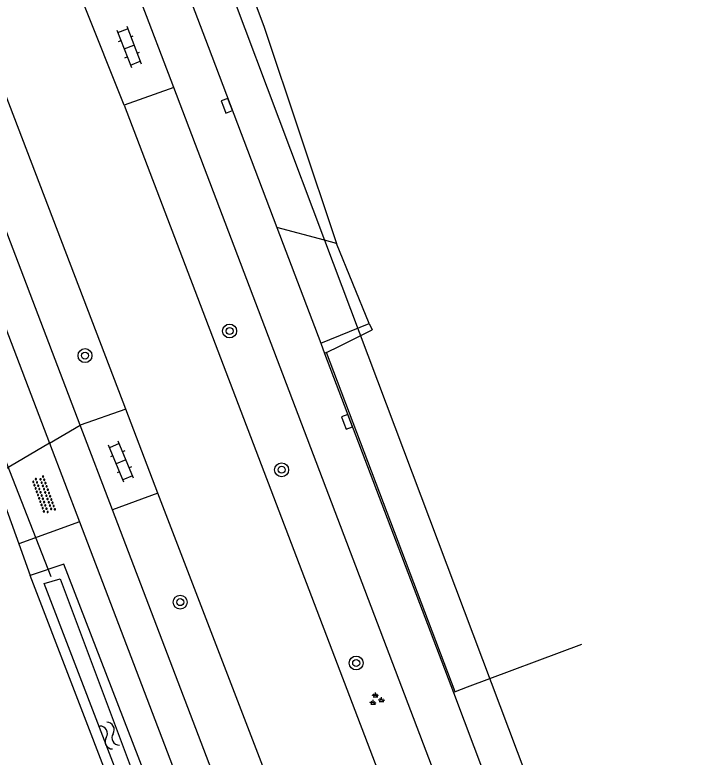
# Model space of a CAD drawing. Extents: x 134297 to 137000, y 403500 to 406000.
# Drawn here: x 136280.39 to 136319.77, y 404352.6 to 404395.18 of the extents above; entities that cross this region are included whole.
import ezdxf

# ---------------------------------------------------------------- set-up
doc = ezdxf.new("R2010")
doc.units = 0
for name, color, linetype in [('gg-afsc-hekwerk', 7, 'Continuous'), ('gg-knt-verharding', 7, 'Continuous'), ('gg-kntw-bovenkant insteek waterloop', 7, 'Continuous'), ('gg-kntw-waterlijn', 7, 'Continuous'), ('gg-kwrk-duiker nz buis', 7, 'Continuous'), ('gt-grn-groengrens', 7, 'Continuous'), ('gt-grn-vlakafsluiter', 7, 'Continuous'), ('gt-grn-weggrens', 7, 'Continuous'), ('gt-symb-boom', 7, 'Continuous'), ('gt-symb-groenvak', 7, 'Continuous'), ('gt-symb-klinker verharding', 7, 'Continuous'), ('gt-symb-kolk', 7, 'Continuous'), ('gt-symb-overige verharding', 7, 'Continuous'), ('gt-symb-watersymbool', 7, 'Continuous')]:
    doc.layers.add(name, color=color, linetype=linetype)

# ---------------------------------------------------------------- blocks, each defined once
blk = doc.blocks.new('gt0-BOOM')
at = {"layer": 'gt-symb-boom'}
for radius in [0.4, 0.2]:
    blk.add_circle((0, 0), radius, dxfattribs=at)
blk = doc.blocks.new('gt0-KOLK')
at = {"layer": 'gt-symb-kolk'}
blk.add_lwpolyline([(0, 0), (0.375, 0), (0.375, 0.4), (-0.375, 0.4), (-0.375, 0), (0, 0)], dxfattribs=at)
blk = doc.blocks.new('gt0-GRVAK')
at = {"layer": 'gt-symb-groenvak'}
for p, q in [((-0.11, 0.189), (-0.228, 0.24)), ((-0.182, 0.153), (0.088, 0.153)), ((-0.091, 0.211), (-0.156, 0.322)), ((-0.047, 0.214), (-0.047, 0.393)), ((-0.004, 0.211), (0.061, 0.322)), ((0.015, 0.189), (0.133, 0.24)), ((0.262, -0.052), (0.197, 0.059)), ((0.305, -0.049), (0.305, 0.13)), ((0.349, -0.052), (0.414, 0.059)), ((-0.245, -0.228), (-0.363, -0.177)), ((-0.318, -0.264), (-0.047, -0.264)), ((-0.226, -0.206), (-0.291, -0.095)), ((-0.183, -0.203), (-0.183, -0.024)), ((-0.139, -0.206), (-0.074, -0.095)), ((-0.12, -0.228), (-0.002, -0.177)), ((0.243, -0.074), (0.125, -0.023)), ((0.17, -0.11), (0.441, -0.11)), ((0.368, -0.074), (0.486, -0.023))]:
    blk.add_line(p, q, dxfattribs=at)
blk = doc.blocks.new('gt0-KL1')
at = {"layer": 'gt-symb-klinker verharding'}
for p, q in [((-0.5, 0.3), (-0.5, 0.45)), ((0.5, 0.3), (0.5, 0.45)), ((-1.15, 0.3), (1.15, 0.3)), ((-1, -0.3), (-1, 0.3)), ((0, -0.3), (0, 0.3)), ((1, -0.3), (1, 0.3)), ((-1.15, -0.3), (1.15, -0.3)), ((-0.5, -0.45), (-0.5, -0.3)), ((0.5, -0.45), (0.5, -0.3))]:
    blk.add_line(p, q, dxfattribs=at)
blk = doc.blocks.new('gt0-OVH')
at = {"layer": 'gt-symb-overige verharding'}
for points in [[(-0.972, 0.298), (-0.967, 0.308), (-0.965, 0.319), (-0.966, 0.33), (-0.971, 0.34), (-0.978, 0.348), (-0.988, 0.353), (-0.999, 0.355), (-1.01, 0.354), (-1.02, 0.349), (-1.028, 0.342), (-1.033, 0.332), (-1.035, 0.321), (-1.034, 0.31), (-1.029, 0.3), (-1.022, 0.292), (-1.012, 0.287), (-1.001, 0.285), (-0.99, 0.286), (-0.98, 0.291)], [(-0.872, 0.106), (-0.867, 0.116), (-0.865, 0.126), (-0.866, 0.137), (-0.871, 0.147), (-0.878, 0.156), (-0.888, 0.161), (-0.899, 0.163), (-0.91, 0.162), (-0.92, 0.157), (-0.928, 0.15), (-0.933, 0.14), (-0.935, 0.129), (-0.934, 0.118), (-0.929, 0.108), (-0.922, 0.1), (-0.912, 0.095), (-0.901, 0.092), (-0.89, 0.094), (-0.88, 0.098)], [(-0.772, 0.298), (-0.767, 0.308), (-0.765, 0.319), (-0.766, 0.33), (-0.771, 0.34), (-0.778, 0.348), (-0.788, 0.353), (-0.799, 0.355), (-0.81, 0.354), (-0.82, 0.349), (-0.828, 0.342), (-0.833, 0.332), (-0.835, 0.321), (-0.834, 0.31), (-0.829, 0.3), (-0.822, 0.292), (-0.812, 0.287), (-0.801, 0.285), (-0.79, 0.286), (-0.78, 0.291)], [(-0.672, 0.106), (-0.667, 0.116), (-0.665, 0.126), (-0.666, 0.137), (-0.671, 0.147), (-0.678, 0.156), (-0.688, 0.161), (-0.699, 0.163), (-0.71, 0.162), (-0.72, 0.157), (-0.728, 0.15), (-0.733, 0.14), (-0.735, 0.129), (-0.734, 0.118), (-0.729, 0.108), (-0.722, 0.1), (-0.712, 0.095), (-0.701, 0.092), (-0.69, 0.094), (-0.68, 0.098)], [(-0.572, 0.298), (-0.567, 0.308), (-0.565, 0.319), (-0.566, 0.33), (-0.571, 0.34), (-0.578, 0.348), (-0.588, 0.353), (-0.599, 0.355), (-0.61, 0.354), (-0.62, 0.349), (-0.628, 0.342), (-0.633, 0.332), (-0.635, 0.321), (-0.634, 0.31), (-0.629, 0.3), (-0.622, 0.292), (-0.612, 0.287), (-0.601, 0.285), (-0.59, 0.286), (-0.58, 0.291)], [(-0.472, 0.106), (-0.467, 0.116), (-0.465, 0.126), (-0.466, 0.137), (-0.471, 0.147), (-0.478, 0.156), (-0.488, 0.161), (-0.499, 0.163), (-0.51, 0.162), (-0.52, 0.157), (-0.528, 0.15), (-0.533, 0.14), (-0.535, 0.129), (-0.534, 0.118), (-0.529, 0.108), (-0.522, 0.1), (-0.512, 0.095), (-0.501, 0.092), (-0.49, 0.094), (-0.48, 0.098)], [(-0.372, 0.298), (-0.367, 0.308), (-0.365, 0.319), (-0.366, 0.33), (-0.371, 0.34), (-0.378, 0.348), (-0.388, 0.353), (-0.399, 0.355), (-0.41, 0.354), (-0.42, 0.349), (-0.428, 0.342), (-0.433, 0.332), (-0.435, 0.321), (-0.434, 0.31), (-0.429, 0.3), (-0.422, 0.292), (-0.412, 0.287), (-0.401, 0.285), (-0.39, 0.286), (-0.38, 0.291)], [(-0.272, 0.106), (-0.267, 0.116), (-0.265, 0.126), (-0.266, 0.137), (-0.271, 0.147), (-0.278, 0.156), (-0.288, 0.161), (-0.299, 0.163), (-0.31, 0.162), (-0.32, 0.157), (-0.328, 0.15), (-0.333, 0.14), (-0.335, 0.129), (-0.334, 0.118), (-0.329, 0.108), (-0.322, 0.1), (-0.312, 0.095), (-0.301, 0.092), (-0.29, 0.094), (-0.28, 0.098)], [(-0.172, 0.298), (-0.167, 0.308), (-0.165, 0.319), (-0.166, 0.33), (-0.171, 0.34), (-0.178, 0.348), (-0.188, 0.353), (-0.199, 0.355), (-0.21, 0.354), (-0.22, 0.349), (-0.228, 0.342), (-0.233, 0.332), (-0.235, 0.321), (-0.234, 0.31), (-0.229, 0.3), (-0.222, 0.292), (-0.212, 0.287), (-0.201, 0.285), (-0.19, 0.286), (-0.18, 0.291)], [(-0.072, 0.106), (-0.067, 0.116), (-0.065, 0.126), (-0.066, 0.137), (-0.071, 0.147), (-0.078, 0.156), (-0.088, 0.161), (-0.099, 0.163), (-0.11, 0.162), (-0.12, 0.157), (-0.128, 0.15), (-0.133, 0.14), (-0.135, 0.129), (-0.134, 0.118), (-0.129, 0.108), (-0.122, 0.1), (-0.112, 0.095), (-0.101, 0.092), (-0.09, 0.094), (-0.08, 0.098)], [(0.028, 0.298), (0.033, 0.308), (0.035, 0.319), (0.034, 0.33), (0.029, 0.34), (0.022, 0.348), (0.012, 0.353), (0.001, 0.355), (-0.01, 0.354), (-0.02, 0.349), (-0.028, 0.342), (-0.033, 0.332), (-0.035, 0.321), (-0.034, 0.31), (-0.029, 0.3), (-0.022, 0.292), (-0.012, 0.287), (-0.001, 0.285), (0.01, 0.286), (0.02, 0.291)], [(0.128, 0.106), (0.133, 0.116), (0.135, 0.126), (0.134, 0.137), (0.129, 0.147), (0.122, 0.156), (0.112, 0.161), (0.101, 0.163), (0.09, 0.162), (0.08, 0.157), (0.072, 0.15), (0.067, 0.14), (0.065, 0.129), (0.066, 0.118), (0.071, 0.108), (0.078, 0.1), (0.088, 0.095), (0.099, 0.092), (0.11, 0.094), (0.12, 0.098)], [(0.228, 0.298), (0.233, 0.308), (0.235, 0.319), (0.234, 0.33), (0.229, 0.34), (0.222, 0.348), (0.212, 0.353), (0.201, 0.355), (0.19, 0.354), (0.18, 0.349), (0.172, 0.342), (0.167, 0.332), (0.165, 0.321), (0.166, 0.31), (0.171, 0.3), (0.178, 0.292), (0.188, 0.287), (0.199, 0.285), (0.21, 0.286), (0.22, 0.291)], [(0.328, 0.106), (0.333, 0.116), (0.335, 0.126), (0.334, 0.137), (0.329, 0.147), (0.322, 0.156), (0.312, 0.161), (0.301, 0.163), (0.29, 0.162), (0.28, 0.157), (0.272, 0.15), (0.267, 0.14), (0.265, 0.129), (0.266, 0.118), (0.271, 0.108), (0.278, 0.1), (0.288, 0.095), (0.299, 0.092), (0.31, 0.094), (0.32, 0.098)], [(0.428, 0.298), (0.433, 0.308), (0.435, 0.319), (0.434, 0.33), (0.429, 0.34), (0.422, 0.348), (0.412, 0.353), (0.401, 0.355), (0.39, 0.354), (0.38, 0.349), (0.372, 0.342), (0.367, 0.332), (0.365, 0.321), (0.366, 0.31), (0.371, 0.3), (0.378, 0.292), (0.388, 0.287), (0.399, 0.285), (0.41, 0.286), (0.42, 0.291)], [(0.528, 0.106), (0.533, 0.116), (0.535, 0.126), (0.534, 0.137), (0.529, 0.147), (0.522, 0.156), (0.512, 0.161), (0.501, 0.163), (0.49, 0.162), (0.48, 0.157), (0.472, 0.15), (0.467, 0.14), (0.465, 0.129), (0.466, 0.118), (0.471, 0.108), (0.478, 0.1), (0.488, 0.095), (0.499, 0.092), (0.51, 0.094), (0.52, 0.098)], [(0.628, 0.298), (0.633, 0.308), (0.635, 0.319), (0.634, 0.33), (0.629, 0.34), (0.622, 0.348), (0.612, 0.353), (0.601, 0.355), (0.59, 0.354), (0.58, 0.349), (0.572, 0.342), (0.567, 0.332), (0.565, 0.321), (0.566, 0.31), (0.571, 0.3), (0.578, 0.292), (0.588, 0.287), (0.599, 0.285), (0.61, 0.286), (0.62, 0.291)], [(0.728, 0.106), (0.733, 0.116), (0.735, 0.126), (0.734, 0.137), (0.729, 0.147), (0.722, 0.156), (0.712, 0.161), (0.701, 0.163), (0.69, 0.162), (0.68, 0.157), (0.672, 0.15), (0.667, 0.14), (0.665, 0.129), (0.666, 0.118), (0.671, 0.108), (0.678, 0.1), (0.688, 0.095), (0.699, 0.092), (0.71, 0.094), (0.72, 0.098)], [(0.828, 0.298), (0.833, 0.308), (0.835, 0.319), (0.834, 0.33), (0.829, 0.34), (0.822, 0.348), (0.812, 0.353), (0.801, 0.355), (0.79, 0.354), (0.78, 0.349), (0.772, 0.342), (0.767, 0.332), (0.765, 0.321), (0.766, 0.31), (0.771, 0.3), (0.778, 0.292), (0.788, 0.287), (0.799, 0.285), (0.81, 0.286), (0.82, 0.291)], [(0.928, 0.106), (0.933, 0.116), (0.935, 0.126), (0.934, 0.137), (0.929, 0.147), (0.922, 0.156), (0.912, 0.161), (0.901, 0.163), (0.89, 0.162), (0.88, 0.157), (0.872, 0.15), (0.867, 0.14), (0.865, 0.129), (0.866, 0.118), (0.871, 0.108), (0.878, 0.1), (0.888, 0.095), (0.899, 0.092), (0.91, 0.094), (0.92, 0.098)], [(1.028, 0.298), (1.033, 0.308), (1.035, 0.319), (1.034, 0.33), (1.029, 0.34), (1.022, 0.348), (1.012, 0.353), (1.001, 0.355), (0.99, 0.354), (0.98, 0.349), (0.972, 0.342), (0.967, 0.332), (0.965, 0.321), (0.966, 0.31), (0.971, 0.3), (0.978, 0.292), (0.988, 0.287), (0.999, 0.285), (1.01, 0.286), (1.02, 0.291)], [(-0.972, -0.142), (-0.967, -0.132), (-0.965, -0.121), (-0.966, -0.11), (-0.971, -0.1), (-0.978, -0.092), (-0.988, -0.087), (-0.999, -0.085), (-1.01, -0.086), (-1.02, -0.091), (-1.028, -0.098), (-1.033, -0.108), (-1.035, -0.119), (-1.034, -0.13), (-1.029, -0.14), (-1.022, -0.148), (-1.012, -0.153), (-1.001, -0.155), (-0.99, -0.154), (-0.98, -0.149)], [(-0.872, -0.334), (-0.867, -0.324), (-0.865, -0.314), (-0.866, -0.303), (-0.871, -0.293), (-0.878, -0.284), (-0.888, -0.279), (-0.899, -0.277), (-0.91, -0.278), (-0.92, -0.283), (-0.928, -0.29), (-0.933, -0.3), (-0.935, -0.311), (-0.934, -0.322), (-0.929, -0.332), (-0.922, -0.34), (-0.912, -0.345), (-0.901, -0.348), (-0.89, -0.346), (-0.88, -0.342)], [(-0.772, -0.142), (-0.767, -0.132), (-0.765, -0.121), (-0.766, -0.11), (-0.771, -0.1), (-0.778, -0.092), (-0.788, -0.087), (-0.799, -0.085), (-0.81, -0.086), (-0.82, -0.091), (-0.828, -0.098), (-0.833, -0.108), (-0.835, -0.119), (-0.834, -0.13), (-0.829, -0.14), (-0.822, -0.148), (-0.812, -0.153), (-0.801, -0.155), (-0.79, -0.154), (-0.78, -0.149)], [(-0.672, -0.334), (-0.667, -0.324), (-0.665, -0.314), (-0.666, -0.303), (-0.671, -0.293), (-0.678, -0.284), (-0.688, -0.279), (-0.699, -0.277), (-0.71, -0.278), (-0.72, -0.283), (-0.728, -0.29), (-0.733, -0.3), (-0.735, -0.311), (-0.734, -0.322), (-0.729, -0.332), (-0.722, -0.34), (-0.712, -0.345), (-0.701, -0.348), (-0.69, -0.346), (-0.68, -0.342)], [(-0.572, -0.142), (-0.567, -0.132), (-0.565, -0.121), (-0.566, -0.11), (-0.571, -0.1), (-0.578, -0.092), (-0.588, -0.087), (-0.599, -0.085), (-0.61, -0.086), (-0.62, -0.091), (-0.628, -0.098), (-0.633, -0.108), (-0.635, -0.119), (-0.634, -0.13), (-0.629, -0.14), (-0.622, -0.148), (-0.612, -0.153), (-0.601, -0.155), (-0.59, -0.154), (-0.58, -0.149)], [(-0.472, -0.334), (-0.467, -0.324), (-0.465, -0.314), (-0.466, -0.303), (-0.471, -0.293), (-0.478, -0.284), (-0.488, -0.279), (-0.499, -0.277), (-0.51, -0.278), (-0.52, -0.283), (-0.528, -0.29), (-0.533, -0.3), (-0.535, -0.311), (-0.534, -0.322), (-0.529, -0.332), (-0.522, -0.34), (-0.512, -0.345), (-0.501, -0.348), (-0.49, -0.346), (-0.48, -0.342)], [(-0.372, -0.142), (-0.367, -0.132), (-0.365, -0.121), (-0.366, -0.11), (-0.371, -0.1), (-0.378, -0.092), (-0.388, -0.087), (-0.399, -0.085), (-0.41, -0.086), (-0.42, -0.091), (-0.428, -0.098), (-0.433, -0.108), (-0.435, -0.119), (-0.434, -0.13), (-0.429, -0.14), (-0.422, -0.148), (-0.412, -0.153), (-0.401, -0.155), (-0.39, -0.154), (-0.38, -0.149)], [(-0.272, -0.334), (-0.267, -0.324), (-0.265, -0.314), (-0.266, -0.303), (-0.271, -0.293), (-0.278, -0.284), (-0.288, -0.279), (-0.299, -0.277), (-0.31, -0.278), (-0.32, -0.283), (-0.328, -0.29), (-0.333, -0.3), (-0.335, -0.311), (-0.334, -0.322), (-0.329, -0.332), (-0.322, -0.34), (-0.312, -0.345), (-0.301, -0.348), (-0.29, -0.346), (-0.28, -0.342)], [(-0.172, -0.142), (-0.167, -0.132), (-0.165, -0.121), (-0.166, -0.11), (-0.171, -0.1), (-0.178, -0.092), (-0.188, -0.087), (-0.199, -0.085), (-0.21, -0.086), (-0.22, -0.091), (-0.228, -0.098), (-0.233, -0.108), (-0.235, -0.119), (-0.234, -0.13), (-0.229, -0.14), (-0.222, -0.148), (-0.212, -0.153), (-0.201, -0.155), (-0.19, -0.154), (-0.18, -0.149)], [(-0.072, -0.334), (-0.067, -0.324), (-0.065, -0.314), (-0.066, -0.303), (-0.071, -0.293), (-0.078, -0.284), (-0.088, -0.279), (-0.099, -0.277), (-0.11, -0.278), (-0.12, -0.283), (-0.128, -0.29), (-0.133, -0.3), (-0.135, -0.311), (-0.134, -0.322), (-0.129, -0.332), (-0.122, -0.34), (-0.112, -0.345), (-0.101, -0.348), (-0.09, -0.346), (-0.08, -0.342)], [(0.028, -0.142), (0.033, -0.132), (0.035, -0.121), (0.034, -0.11), (0.029, -0.1), (0.022, -0.092), (0.012, -0.087), (0.001, -0.085), (-0.01, -0.086), (-0.02, -0.091), (-0.028, -0.098), (-0.033, -0.108), (-0.035, -0.119), (-0.034, -0.13), (-0.029, -0.14), (-0.022, -0.148), (-0.012, -0.153), (-0.001, -0.155), (0.01, -0.154), (0.02, -0.149)], [(0.128, -0.334), (0.133, -0.324), (0.135, -0.314), (0.134, -0.303), (0.129, -0.293), (0.122, -0.284), (0.112, -0.279), (0.101, -0.277), (0.09, -0.278), (0.08, -0.283), (0.072, -0.29), (0.067, -0.3), (0.065, -0.311), (0.066, -0.322), (0.071, -0.332), (0.078, -0.34), (0.088, -0.345), (0.099, -0.348), (0.11, -0.346), (0.12, -0.342)], [(0.228, -0.142), (0.233, -0.132), (0.235, -0.121), (0.234, -0.11), (0.229, -0.1), (0.222, -0.092), (0.212, -0.087), (0.201, -0.085), (0.19, -0.086), (0.18, -0.091), (0.172, -0.098), (0.167, -0.108), (0.165, -0.119), (0.166, -0.13), (0.171, -0.14), (0.178, -0.148), (0.188, -0.153), (0.199, -0.155), (0.21, -0.154), (0.22, -0.149)], [(0.328, -0.334), (0.333, -0.324), (0.335, -0.314), (0.334, -0.303), (0.329, -0.293), (0.322, -0.284), (0.312, -0.279), (0.301, -0.277), (0.29, -0.278), (0.28, -0.283), (0.272, -0.29), (0.267, -0.3), (0.265, -0.311), (0.266, -0.322), (0.271, -0.332), (0.278, -0.34), (0.288, -0.345), (0.299, -0.348), (0.31, -0.346), (0.32, -0.342)], [(0.428, -0.142), (0.433, -0.132), (0.435, -0.121), (0.434, -0.11), (0.429, -0.1), (0.422, -0.092), (0.412, -0.087), (0.401, -0.085), (0.39, -0.086), (0.38, -0.091), (0.372, -0.098), (0.367, -0.108), (0.365, -0.119), (0.366, -0.13), (0.371, -0.14), (0.378, -0.148), (0.388, -0.153), (0.399, -0.155), (0.41, -0.154), (0.42, -0.149)], [(0.528, -0.334), (0.533, -0.324), (0.535, -0.314), (0.534, -0.303), (0.529, -0.293), (0.522, -0.284), (0.512, -0.279), (0.501, -0.277), (0.49, -0.278), (0.48, -0.283), (0.472, -0.29), (0.467, -0.3), (0.465, -0.311), (0.466, -0.322), (0.471, -0.332), (0.478, -0.34), (0.488, -0.345), (0.499, -0.348), (0.51, -0.346), (0.52, -0.342)], [(0.628, -0.142), (0.633, -0.132), (0.635, -0.121), (0.634, -0.11), (0.629, -0.1), (0.622, -0.092), (0.612, -0.087), (0.601, -0.085), (0.59, -0.086), (0.58, -0.091), (0.572, -0.098), (0.567, -0.108), (0.565, -0.119), (0.566, -0.13), (0.571, -0.14), (0.578, -0.148), (0.588, -0.153), (0.599, -0.155), (0.61, -0.154), (0.62, -0.149)], [(0.728, -0.334), (0.733, -0.324), (0.735, -0.314), (0.734, -0.303), (0.729, -0.293), (0.722, -0.284), (0.712, -0.279), (0.701, -0.277), (0.69, -0.278), (0.68, -0.283), (0.672, -0.29), (0.667, -0.3), (0.665, -0.311), (0.666, -0.322), (0.671, -0.332), (0.678, -0.34), (0.688, -0.345), (0.699, -0.348), (0.71, -0.346), (0.72, -0.342)], [(0.828, -0.142), (0.833, -0.132), (0.835, -0.121), (0.834, -0.11), (0.829, -0.1), (0.822, -0.092), (0.812, -0.087), (0.801, -0.085), (0.79, -0.086), (0.78, -0.091), (0.772, -0.098), (0.767, -0.108), (0.765, -0.119), (0.766, -0.13), (0.771, -0.14), (0.778, -0.148), (0.788, -0.153), (0.799, -0.155), (0.81, -0.154), (0.82, -0.149)], [(0.928, -0.334), (0.933, -0.324), (0.935, -0.314), (0.934, -0.303), (0.929, -0.293), (0.922, -0.284), (0.912, -0.279), (0.901, -0.277), (0.89, -0.278), (0.88, -0.283), (0.872, -0.29), (0.867, -0.3), (0.865, -0.311), (0.866, -0.322), (0.871, -0.332), (0.878, -0.34), (0.888, -0.345), (0.899, -0.348), (0.91, -0.346), (0.92, -0.342)], [(1.028, -0.142), (1.033, -0.132), (1.035, -0.121), (1.034, -0.11), (1.029, -0.1), (1.022, -0.092), (1.012, -0.087), (1.001, -0.085), (0.99, -0.086), (0.98, -0.091), (0.972, -0.098), (0.967, -0.108), (0.965, -0.119), (0.966, -0.13), (0.971, -0.14), (0.978, -0.148), (0.988, -0.153), (0.999, -0.155), (1.01, -0.154), (1.02, -0.149)]]:
    blk.add_lwpolyline(points, close=True, dxfattribs=at)
blk = doc.blocks.new('gt0-WA')
at = {"layer": 'gt-symb-watersymbool'}
for centre, start, end in [((-0.323, 0.022), 28.0725, 151.9275), ((0.427, 0.422), 208.0725, 331.9275), ((-0.323, -0.428), 28.0725, 151.9275), ((0.427, -0.028), 208.0725, 331.9275)]:
    blk.add_arc(centre, 0.425, start, end, dxfattribs=at)

msp = doc.modelspace()

# ---------------------------------------------------------------- linework, layer by layer
at = {"layer": 'gg-afsc-hekwerk'}
for p, q in [((136299.013, 404376.169), (136300.9, 404377.107)), ((136299.013, 404376.169), (136300.9, 404377.107)), ((136298.281, 404375.805), (136299.013, 404376.169)), ((136298.281, 404375.805), (136299.013, 404376.169)), ((136305.652, 404356.345), (136298.281, 404375.805)), ((136305.652, 404356.345), (136298.281, 404375.805)), ((136312.915, 404359.066), (136306.343, 404356.604)), ((136306.343, 404356.604), (136305.652, 404356.345))]:
    msp.add_line(p, q, dxfattribs=at)
at = {"layer": 'gg-knt-verharding'}
for p, q in [((136286.756, 404372.548), (136251.494, 404464.704)), ((136289.505, 404391.017), (136287.268, 404396.895)), ((136290.342, 404396.349), (136291.48, 404393.355)), ((136286.657, 404389.999), (136284.346, 404395.781)), ((136291.48, 404393.355), (136295.423, 404382.977)), ((136289.505, 404391.017), (136286.657, 404389.999)), ((136311.625, 404332.898), (136289.505, 404391.017)), ((136295.423, 404382.977), (136297.944, 404376.341)), ((136298.166, 404382.243), (136295.423, 404382.977)), ((136298.852, 404382.059), (136298.166, 404382.243)), ((136300.728, 404377.463), (136298.852, 404382.059)), ((136297.944, 404376.341), (136300.728, 404377.463)), ((136297.944, 404376.341), (136298.166, 404375.758)), ((136298.166, 404375.758), (136305.558, 404356.303)), ((136286.756, 404372.548), (136284.14, 404371.632)), ((136288.599, 404367.742), (136286.756, 404372.548)), ((136285.99, 404366.777), (136284.14, 404371.632)), ((136282.382, 404370.602), (136279.197, 404368.737)), ((136282.382, 404370.602), (136284.101, 404366.096)), ((136279.197, 404368.737), (136280.611, 404364.838)), ((136288.599, 404367.742), (136285.99, 404366.777)), ((136311.615, 404307.937), (136288.599, 404367.742)), ((136284.101, 404366.096), (136280.611, 404364.838)), ((136305.558, 404356.303), (136314.171, 404333.635))]:
    msp.add_line(p, q, dxfattribs=at)
for points in [[(136284.14, 404371.632), (136263.184, 404426.609), (136249.097, 404463.789)], [(136247.17, 404463.209), (136261.299, 404425.897), (136282.382, 404370.602)], [(136286.657, 404389.999), (136308.468, 404332.818), (136309.475, 404332.225), (136309.524, 404332.087)], [(136322.499, 404271.571), (136320.628, 404276.193), (136310.873, 404301.497), (136285.99, 404366.777)], [(136284.101, 404366.096), (136315.261, 404284.373), (136314.679, 404284.101)]]:
    msp.add_lwpolyline(points, dxfattribs=at)
at = {"layer": 'gg-kntw-bovenkant insteek waterloop'}
for points in [[(136314.093, 404283.754), (136283.201, 404363.669), (136281.27, 404363.02)], [(136285.347, 404229.262), (136282.77, 404233.499), (136262.993, 404275.171), (136307.907, 404293.726), (136281.27, 404363.02)]]:
    msp.add_lwpolyline(points, dxfattribs=at)
at = {"layer": 'gg-kntw-waterlijn'}
msp.add_lwpolyline([(136308.582, 404294.054), (136295.637, 404327.282), (136282.06, 404362.55), (136282.99, 404362.833), (136289.59, 404345.232), (136301.882, 404313.17)], dxfattribs=at)
at = {"layer": 'gg-kwrk-duiker nz buis'}
for p, q in [((136290.863, 404401.625), (136298.166, 404382.243)), ((136298.166, 404382.243), (136319.638, 404325.252)), ((136278.898, 404372.006), (136282.458, 404362.951))]:
    msp.add_line(p, q, dxfattribs=at)
at = {"layer": 'gt-grn-groengrens'}
for p, q in [((136298.281, 404375.805), (136298.166, 404375.758)), ((136280.611, 404364.838), (136281.27, 404363.02))]:
    msp.add_line(p, q, dxfattribs=at)
msp.add_lwpolyline([(136293.552, 404397.549), (136294.67, 404394.529), (136298.852, 404382.059)], dxfattribs=at)
at = {"layer": 'gt-grn-vlakafsluiter'}
for p, q in [((136300.728, 404377.463), (136300.9, 404377.107)), ((136305.652, 404356.345), (136305.558, 404356.303))]:
    msp.add_line(p, q, dxfattribs=at)
at = {"layer": 'gt-grn-weggrens'}
msp.add_line((136282.382, 404370.602), (136284.14, 404371.632), dxfattribs=at)

# ---------------------------------------------------------------- block references
at = {"layer": 'gt-symb-boom'}
for p in [(136292.712, 404377.041), (136284.413, 404375.628), (136295.697, 404369.081), (136289.878, 404361.488), (136299.977, 404357.995)]:
    msp.add_blockref('gt0-BOOM', p, dxfattribs=at)
at = {"layer": 'gt-symb-groenvak'}
msp.add_blockref('gt0-GRVAK', (136301.129, 404355.906), dxfattribs=at)
at = {"layer": 'gt-symb-klinker verharding'}
for p, rotation in [((136286.94, 404393.339), -68.95425918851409), ((136286.477, 404369.541), 112.64190008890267)]:
    msp.add_blockref('gt0-KL1', p, dxfattribs=dict(at, rotation=rotation))
at = {"layer": 'gt-symb-kolk', "rotation": -69.20927472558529}
for p in [(136292.364, 404389.895), (136299.26, 404371.759)]:
    msp.add_blockref('gt0-KOLK', p, dxfattribs=at)
at = {"layer": 'gt-symb-overige verharding', "rotation": -70.24210003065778}
msp.add_blockref('gt0-OVH', (136282.043, 404367.643), dxfattribs=at)
at = {"layer": 'gt-symb-watersymbool', "rotation": 118.99897714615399}
msp.add_blockref('gt0-WA', (136285.848, 404353.786), dxfattribs=at)

doc.saveas('drawing.dxf')
